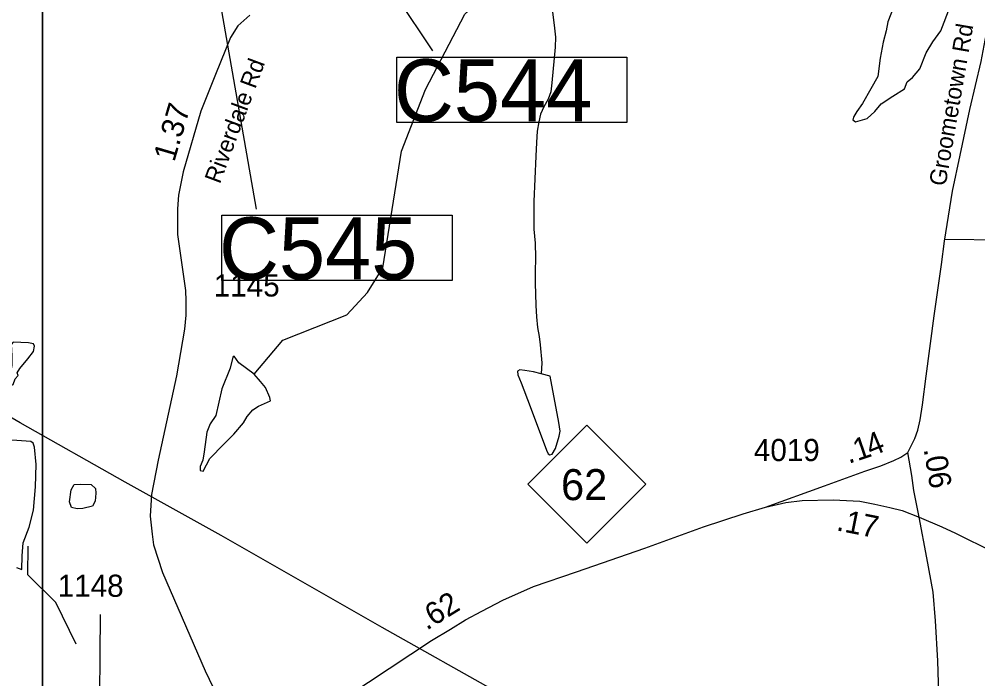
# Model space of a CAD drawing. Extents: x 1662474 to 1856135, y 779280 to 917889.
# Drawn here: x 1730904 to 1736311, y 792768 to 796490 of the extents above; entities that cross this region are included whole.
import ezdxf

# ---------------------------------------------------------------- set-up
doc = ezdxf.new("R2010")
doc.units = 0
for name, color, linetype in [('Exist Hydrographic Misc Water Feature', 7, 'Continuous'), ('Exist Hydrographic Pond Under 1500 Sq Ft', 7, 'Continuous'), ('Exist Road Non-System Type 51', 7, 'Continuous'), ('Exist Road Primary Interstate Structure Culvert Number Label', 7, 'Continuous'), ('Exist Road Primary NC Attributed', 7, 'Continuous'), ('Exist Road Primary NC Mileage Hundredths English Label', 7, 'Continuous'), ('Exist Road Primary NC Service Mileage Hundredths English Label', 7, 'Continuous'), ('Exist Road Primary NC Shield CELL', 7, 'Continuous'), ('Exist Road Primary NC Shield Number Label', 7, 'Continuous'), ('Exist Road Secondary Mileage Hundredths English Label', 7, 'Continuous'), ('Exist Road Secondary Mileage Tenths English Label', 7, 'Continuous'), ('Exist Road Secondary Type 51 Attributed', 7, 'Continuous'), ('Exist Road Secondary Type 51 Label', 7, 'Continuous'), ('Exist Road Secondary Type 51 Number Label', 7, 'Continuous'), ('Exist Utilities Electrical Transmission Line', 7, 'Continuous'), ('Map Preparation Inset Cut Line', 7, 'Continuous')]:
    doc.layers.add(name, color=color, linetype=linetype)

msp = doc.modelspace()

# ---------------------------------------------------------------- linework, layer by layer
at = {"layer": 'Exist Hydrographic Misc Water Feature'}
msp.add_line((1733852.1, 794550.9), (1733847.6, 794488.9), dxfattribs=at)
for points in [[(1732230.4, 794486.6), (1732391.5, 794678.7), (1732751.6, 794822.4), (1732869.5, 794948), (1732954.6, 795087.4), (1733060.4, 795745), (1733196.6, 796093.4), (1733417.6, 796518.9), (1733594.6, 796682.7), (1733728.5, 796755.5), (1734037.5, 796828), (1734598.5, 797148), (1734846.9, 797367.9)], [(1733912.8, 796528.9), (1733922.3, 796456.7), (1733929.6, 796388.7), (1733927, 796332.7), (1733909.1, 796130.8), (1733902.6, 796080.9), (1733888.2, 796038.9), (1733863.8, 795995.2), (1733845.4, 795953.4), (1733835.1, 795911.5), (1733826.5, 795857.5), (1733822, 795793.5), (1733817.3, 795717.6), (1733806.8, 795461.6), (1733806.2, 795391.5), (1733807.2, 795305.5), (1733814.6, 795225.4), (1733815.8, 795145.4), (1733815, 795063.4), (1733814.4, 794999.3), (1733815.8, 794939.4), (1733817.3, 794875.3), (1733822.6, 794811.2), (1733827.9, 794751.2), (1733837.6, 794699), (1733843.1, 794652.9), (1733852.1, 794550.9)], [(1731225.4, 792962.8), (1731110.4, 793198.1), (1730953.5, 793355.6), (1730955.6, 793516.4)]]:
    msp.add_lwpolyline(points, dxfattribs=at)
at = {"layer": 'Exist Hydrographic Pond Under 1500 Sq Ft'}
for points in [[(1735857.8, 796616.5), (1735803.2, 796474.4), (1735793.8, 796424.6), (1735777.2, 796360.7), (1735760.6, 796270.6), (1735746.4, 796166.4), (1735708.4, 796097.7), (1735661, 796014.8), (1735627.8, 795969.7), (1735611.2, 795941.3), (1735606.5, 795922.4), (1735620.7, 795910.5), (1735687.1, 795929.5), (1735729.8, 795969.7), (1735765.3, 796012.4), (1735831.7, 796055), (1735898.1, 796097.7), (1735912.3, 796135.6), (1735943.1, 796161.6), (1735983.4, 796209), (1736018.9, 796299.1), (1736056.9, 796363), (1736101.9, 796424.6), (1736154.1, 796562)], [(1730908.5, 794518.3), (1730952.4, 794572.8), (1730984.4, 794615.5), (1730989.8, 794645.4), (1730985.5, 794658.2), (1730956.6, 794664.6), (1730870.1, 794666.8), (1730858.3, 794654), (1730862.6, 794590.9), (1730862.6, 794536.5), (1730856.2, 794495.9), (1730843.3, 794463.8), (1730842.3, 794439.2), (1730853, 794421.1), (1730871.1, 794429.6), (1730881.8, 794460.6), (1730897.8, 794478.8), (1730893.6, 794493.7), (1730908.5, 794518.3)], [(1732230.4, 794486.6), (1732143.6, 794550.2), (1732116.6, 794588.7), (1732108.9, 794583), (1732093.5, 794521.3), (1732047.2, 794403.7), (1732012.5, 794253.4), (1731981.7, 794207.1), (1731962.4, 794158.9), (1731946.9, 794049), (1731939.2, 794000.9), (1731925.7, 793966.2), (1731925.7, 793943), (1731941.2, 793939.2), (1731979.7, 794010.5), (1732058.8, 794091.4), (1732114.7, 794149.3), (1732168.7, 794212.9), (1732189.9, 794247.6), (1732222.7, 794286.1), (1732253.6, 794307.3), (1732321.1, 794336.2), (1732317.2, 794355.5), (1732294.1, 794411.4), (1732265.1, 794446.1), (1732230.4, 794486.6)], [(1733847.6, 794488.9), (1733805.6, 794499.3), (1733755.8, 794507.8), (1733727.9, 794512), (1733715.6, 794504.1), (1733717.6, 794484.1), (1733735, 794438), (1733785.9, 794305.4), (1733877.6, 794058.5), (1733887.4, 794038.4), (1733897.2, 794032.3), (1733911.2, 794036.2), (1733929.6, 794068), (1733950.4, 794137.9), (1733954.5, 794165.8), (1733947.1, 794213.9), (1733899.5, 794476.4), (1733847.6, 794488.9)], [(1730969.5, 794106.9), (1730781.9, 794119.8)], [(1730890, 793395.6), (1730919.4, 793385.8), (1730921.9, 793461.9), (1730926.8, 793535.6), (1730961.2, 793623.9), (1730985.8, 793719.7), (1730995.6, 793852.2), (1731000.5, 793977.4), (1730990.7, 794075.6), (1730983.3, 794097.7), (1730969.5, 794106.9)], [(1731199.4, 793734.4), (1731187.2, 793766.3), (1731197, 793835.1), (1731214.2, 793864.5), (1731251, 793867), (1731310, 793864.5), (1731334.5, 793842.4), (1731337, 793815.4), (1731332.1, 793771.2), (1731317.3, 793741.8), (1731263.3, 793729.5), (1731231.4, 793727), (1731199.4, 793734.4)]]:
    msp.add_lwpolyline(points, dxfattribs=at)
at = {"layer": 'Exist Road Non-System Type 51'}
msp.add_lwpolyline([(1737858.6, 795684), (1737752.2, 795685.1), (1737645.1, 795703.2), (1737630.2, 795700.9), (1737617.9, 795692.2), (1737610, 795679.9), (1737604.2, 795658.9), (1737600.6, 795541.8), (1737600.6, 795332.4), (1737598.4, 795305.6), (1737593.8, 795288.5), (1737581.1, 795263.6), (1737572.2, 795253.6), (1737539.9, 795236.5), (1737520.8, 795231.9), (1737499.8, 795230.5), (1737430.8, 795231), (1737224.1, 795241.2), (1736911.4, 795247), (1736453.6, 795243.4), (1736125.2, 795246.8)], dxfattribs=at)
at = {"layer": 'Exist Road Primary Interstate Structure Culvert Number Label'}
for p, q in [((1731717, 798430.8), (1732240.2, 795418.8)), ((1732023.3, 798124.5), (1733235.7, 796312.2))]:
    msp.add_line(p, q, dxfattribs=at)
for points in [[(1733034, 796276.1), (1734331.8, 796276.1), (1734331.8, 795907.5), (1733034, 795907.5)], [(1732047.5, 795384.3), (1733345.4, 795384.3), (1733345.4, 795015.6), (1732047.5, 795015.6)]]:
    msp.add_lwpolyline(points, close=True, dxfattribs=at)
at = {"layer": 'Exist Road Primary NC Attributed'}
for points in [[(1732197.8, 792306.7), (1732433.9, 792461.1), (1732873.8, 792749.7), (1733229.5, 792983.7), (1733336.6, 793048.7), (1733420.8, 793100.7), (1733514.4, 793149.6), (1733631.9, 793212), (1733805.6, 793289.9), (1734047.9, 793371.6), (1734433.7, 793505.2), (1734764.4, 793625.3), (1734988, 793698.6), (1735113.9, 793737.1)], [(1735113.9, 793737.1), (1735228.2, 793762.1), (1735319.8, 793773.5), (1735494.5, 793778.7), (1735646.3, 793770.4), (1735729.5, 793753.8), (1735815, 793734.6), (1735883.4, 793717.7), (1735980.4, 793679.5)], [(1735980.4, 793679.5), (1736108, 793625.3), (1736185, 793590), (1736249.6, 793557.1), (1736417.9, 793475.8), (1736681.9, 793348.2), (1736911.3, 793236.8), (1737148.8, 793119.6), (1737444.4, 792974.3), (1737629.7, 792885), (1737868.7, 792769.2), (1738102.5, 792657.1)]]:
    msp.add_lwpolyline(points, dxfattribs=at)
at = {"layer": 'Exist Road Primary NC Shield CELL'}
msp.add_lwpolyline([(1733773.2, 793866.1), (1734106.2, 794199.1), (1734439.2, 793866.1), (1734106.2, 793533.1)], close=True, dxfattribs=at)
at = {"layer": 'Exist Road Secondary Type 51 Attributed'}
for points in [[(1735915.7, 794045.5), (1735956, 794123.6), (1735972.9, 794171.7), (1735985.7, 794229.1), (1735999.5, 794314.1), (1736020, 794476.5), (1736065.1, 794816.1), (1736106.1, 795105.6), (1736123, 795237.2), (1736169.1, 795518.6), (1736211.3, 795722.9), (1736266, 795979.7), (1736329.4, 796250.5), (1736353, 796370.9), (1736368.2, 796450.3), (1736387.1, 796588.8), (1736405.9, 796712.5), (1736414, 796830.8), (1736434.2, 797020.5), (1736458.2, 797265.8), (1736471.6, 797414.9)], [(1732204.8, 796512.8), (1732137.6, 796451.6), (1732095.2, 796386.4), (1732011.7, 796177.7), (1731929, 795970.1), (1731829.4, 795629.4), (1731802.1, 795496.5), (1731796.3, 795419), (1731796.3, 795275.7), (1731842.8, 794960), (1731844.7, 794899.9), (1731844.7, 794820.5), (1731837, 794741.1), (1731791.4, 794477.6), (1731688.9, 794001.4), (1731650.9, 793807.9), (1731643.3, 793686.4), (1731654.7, 793584), (1731662.3, 793523.3), (1731711.7, 793367.7), (1731952.4, 792813.1), (1732068.9, 792570.8)], [(1735113.9, 793737.1), (1735445.6, 793856.7), (1735673.2, 793939.2), (1735763.7, 793970.2), (1735836.6, 793999.7), (1735876.1, 794019.5), (1735915.7, 794045.5)], [(1735980.4, 793679.5), (1735951, 793831), (1735938.5, 793915.5), (1735915.7, 794045.5)], [(1735701, 788994.2), (1735760.6, 789734.3), (1735797.3, 790244.6), (1735831.2, 790815.9), (1735846.6, 791112.9), (1735855.4, 791262.2), (1735873.8, 791410), (1735917.9, 791622.5), (1735967.2, 791809.3), (1736061.8, 792153.8), (1736084.1, 792278.8), (1736087.1, 792349.3), (1736090, 792486.5), (1736088.5, 792744.9), (1736084.8, 792869.9), (1736071.6, 793096), (1736058.4, 793257.8), (1736023.8, 793451.6), (1735980.4, 793679.5)]]:
    msp.add_lwpolyline(points, dxfattribs=at)
at = {"layer": 'Exist Road Secondary Type 51 Number Label'}
msp.add_lwpolyline([(1731204.4, 791936), (1731357, 792446.9), (1731363.6, 793130.3)], dxfattribs=at)
at = {"layer": 'Exist Utilities Electrical Transmission Line'}
msp.add_lwpolyline([(1740514.7, 788705.5), (1739987.7, 789061.7), (1739831.2, 789159.8), (1739226.1, 789505.6), (1738712.5, 789798.6), (1738375.1, 789992.9), (1737785.8, 790326.9), (1737113.4, 790705.9), (1736617.3, 790990.4), (1736194.8, 791228.1), (1735510.1, 791613.2), (1734814.1, 792010.4), (1734303.9, 792293.2), (1733627.3, 792678.2), (1732950.7, 793057.3), (1732044.2, 793577.3), (1731502.5, 793878.4), (1730909.3, 794212.5), (1730683.2, 794343.5)], dxfattribs=at)
at = {"layer": 'Map Preparation Inset Cut Line'}
for points in [[(1731035.7, 782767.4), (1668486.3, 782767.4), (1668486.3, 826588.1), (1731035.7, 826588.1)], [(1793585.1, 782767.4), (1731035.7, 782767.4), (1731035.7, 826588.1), (1793585.1, 826588.1)]]:
    msp.add_lwpolyline(points, close=True, dxfattribs=at)

# ---------------------------------------------------------------- texts
at = {"layer": 'Exist Road Primary Interstate Structure Culvert Number Label'}
for s, p in [('C544', (1733017.9, 795913.6)), ('C545', (1732031.4, 795021.7))]:
    msp.add_text(s, height=350, dxfattribs=at).set_placement(p)
at = {"layer": 'Exist Road Primary NC Mileage Hundredths English Label'}
msp.add_text('.62', height=125, rotation=31.6864, dxfattribs=at).set_placement((1733202.3, 793039.2))
at = {"layer": 'Exist Road Primary NC Service Mileage Hundredths English Label'}
msp.add_text('.17', height=125, rotation=348.6901, dxfattribs=at).set_placement((1735509.2, 793606.6))
at = {"layer": 'Exist Road Primary NC Shield Number Label'}
msp.add_text('62', height=175, dxfattribs=at).set_placement((1733960.4, 793776.4))
at = {"layer": 'Exist Road Secondary Mileage Hundredths English Label'}
msp.add_text('1.37', height=125, rotation=73.7003, dxfattribs=at).set_placement((1731779.2, 795680.5))
at = {"layer": 'Exist Road Secondary Mileage Tenths English Label'}
for s, rotation, p in [('4', 22.3935, (1735709.5, 794020)), ('1', 18.9084, (1735632.1, 793996)), ('.06', 279.3088, (1736005.2, 794063.9)), ('.', 17.4327, (1735581.9, 793980.9))]:
    msp.add_text(s, height=125, rotation=rotation, dxfattribs=at).set_placement(p)
at = {"layer": 'Exist Road Secondary Type 51 Label'}
for s, rotation, p in [('Groometown Rd', 80.1989, (1736128.9, 795543.9)), ('Riverdale Rd', 69.5969, (1732036.2, 795556.5))]:
    msp.add_text(s, height=95, rotation=rotation, dxfattribs=at).set_placement(p)
at = {"layer": 'Exist Road Secondary Type 51 Number Label'}
for s, p in [('1145', (1732001.6, 794925.1)), ('4019', (1735047.9, 793996.6)), ('1148', (1731121.4, 793230.8))]:
    msp.add_text(s, height=125, dxfattribs=at).set_placement(p)

doc.saveas('drawing.dxf')
